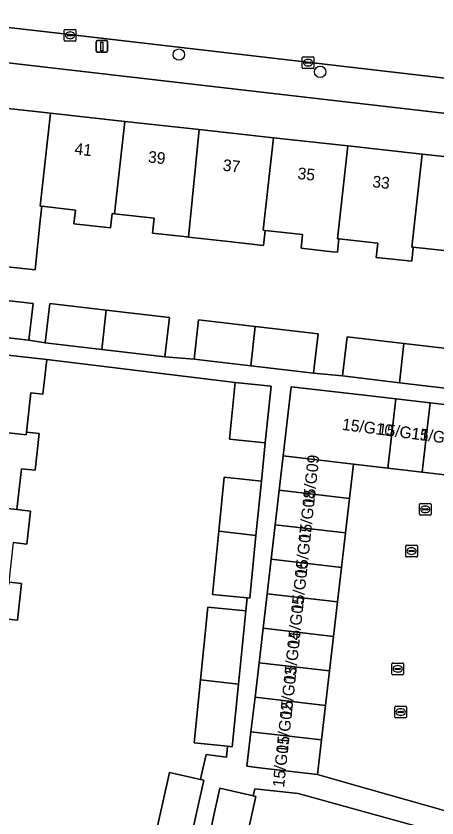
# Model space of a CAD drawing. Extents: x 162026 to 163502, y 387295 to 388169.
# Drawn here: x 162312.4 to 162348.5, y 387747.1 to 387815.9 of the extents above; entities that cross this region are included whole.
import ezdxf

# ---------------------------------------------------------------- set-up
doc = ezdxf.new("R2010")
doc.units = 0
for name, color, linetype in [('IMGEO_Boom', 7, 'Continuous'), ('IMGEO_Erf', 7, 'Continuous'), ('IMGEO_Kolk', 7, 'Continuous'), ('IMGEO_Lichtmast', 7, 'Continuous'), ('IMGEO_Pand', 7, 'Continuous'), ('IMGEO_Pand_nummerreeks', 7, 'Continuous'), ('IMGEO_Rijbaan_lokaal_open', 7, 'Continuous'), ('IMGEO_Rioolput', 7, 'Continuous'), ('IMGEO_Voetpad_open', 7, 'Continuous')]:
    doc.layers.add(name, color=color, linetype=linetype)

msp = doc.modelspace()

# ---------------------------------------------------------------- linework, layer by layer
at = {"layer": 'IMGEO_Boom'}
for centre in [(162326.368, 387812.543), (162338.487, 387811.061)]:
    msp.add_circle(centre, 0.489, dxfattribs=at)
at = {"layer": 'IMGEO_Erf'}
for points in [[(162484.708, 387780.319), (162438.185, 387785.808), (162360.929, 387806.153), (162306.963, 387812.388)], [(162308.825, 387808.234), (162315.35, 387807.516), (162321.727, 387806.815), (162328.103, 387806.113), (162334.48, 387805.412), (162340.856, 387804.71), (162347.233, 387804.009), (162353.609, 387803.307), (162360.137, 387802.589), (162359.479, 387796.615), (162362.888, 387796.24), (162366.293, 387795.865), (162366.643, 387799.047), (162373.032, 387798.344), (162379.418, 387797.641), (162378.758, 387791.637), (162382.158, 387791.263), (162385.557, 387790.89), (162385.881, 387793.839), (162392.44, 387793.118), (162399.002, 387792.396), (162398.345, 387786.42), (162401.51, 387786.072), (162404.676, 387785.724)], [(162349.898, 387795.649), (162346.47, 387796.027), (162346.337, 387794.819), (162343.288, 387795.154), (162343.421, 387796.37), (162340.09, 387796.736), (162339.965, 387795.597), (162339.52, 387795.646), (162336.843, 387795.941), (162336.971, 387797.11), (162333.754, 387797.464), (162333.612, 387796.177), (162330.351, 387796.536), (162327.185, 387796.904), (162326.798, 387796.947), (162324.111, 387797.242), (162324.251, 387798.512), (162320.854, 387798.885), (162320.64, 387798.909), (162320.506, 387797.688), (162320.233, 387797.718), (162317.367, 387798.034), (162317.497, 387799.217), (162314.61, 387799.534), (162314.475, 387798.313), (162314.036, 387794.079), (162305.036, 387795.05)], [(162307.029, 387791.981), (162313.859, 387791.208), (162313.502, 387788.054), (162314.91, 387787.832), (162315.308, 387791.203), (162320.143, 387790.632), (162325.553, 387789.992), (162325.155, 387786.622), (162327.663, 387786.427), (162328.061, 387789.798), (162332.899, 387789.226), (162338.306, 387788.587), (162337.908, 387785.217), (162340.412, 387784.987), (162340.81, 387788.358), (162345.65, 387787.786), (162351.055, 387787.147), (162350.657, 387783.777), (162361.375, 387782.51), (162360.569, 387775.219), (162425, 387768.297)], [(162324.484, 387746.126), (162325.568, 387750.976), (162328.215, 387750.384), (162328.283, 387750.683), (162328.703, 387752.518), (162330.44, 387752.316), (162330.547, 387753.236), (162327.687, 387753.524), (162328.232, 387758.93), (162328.86, 387765.168), (162332.103, 387764.841), (162332.214, 387765.952), (162329.244, 387766.249), (162329.789, 387771.694), (162330.25, 387776.301), (162333.443, 387775.982), (162333.778, 387779.249), (162330.703, 387779.567), (162331.205, 387784.426), (162315.029, 387786.391), (162314.692, 387783.422), (162313.666, 387783.538), (162313.285, 387780.167), (162314.382, 387780.043), (162314.026, 387776.904), (162312.873, 387777.035), (162312.475, 387773.527), (162313.636, 387773.384), (162313.317, 387770.569), (162312.194, 387770.696)], [(162311.809, 387767.301), (162312.879, 387767.18), (162312.523, 387764.042), (162311.441, 387764.164)], [(162346.842, 387746.355), (162336.587, 387749.187), (162332.873, 387749.575), (162332.743, 387748.993), (162332.971, 387748.943), (162331.908, 387744.194)]]:
    msp.add_lwpolyline(points, dxfattribs=at)
at = {"layer": 'IMGEO_Kolk'}
for p, q in [((162316.536, 387813.777), (162316.536, 387814.629)), ((162316.611, 387814.703), (162317.463, 387814.703)), ((162316.838, 387814.246), (162317.236, 387814.246)), ((162317.024, 387814.483), (162317.049, 387814.483)), ((162317.537, 387814.629), (162317.537, 387813.777)), ((162317.463, 387813.703), (162316.611, 387813.703)), ((162316.795, 387814.197), (162316.795, 387814.209)), ((162317.233, 387814.16), (162316.835, 387814.16)), ((162317.047, 387813.923), (162317.022, 387813.923)), ((162317.279, 387814.209), (162317.279, 387814.197)), ((162336.948, 387811.43), (162336.948, 387812.282)), ((162337.023, 387812.356), (162337.875, 387812.356)), ((162337.949, 387812.282), (162337.949, 387811.43)), ((162337.207, 387811.85), (162337.207, 387811.862)), ((162337.645, 387811.813), (162337.247, 387811.813)), ((162337.25, 387811.899), (162337.648, 387811.899)), ((162337.459, 387811.576), (162337.434, 387811.576)), ((162337.436, 387812.136), (162337.461, 387812.136)), ((162337.691, 387811.862), (162337.691, 387811.85)), ((162337.875, 387811.356), (162337.023, 387811.356)), ((162345.821, 387769.546), (162345.821, 387770.398)), ((162345.896, 387770.472), (162346.748, 387770.472)), ((162346.309, 387770.252), (162346.334, 387770.252)), ((162346.822, 387770.398), (162346.822, 387769.546)), ((162346.08, 387769.966), (162346.08, 387769.978)), ((162346.518, 387769.929), (162346.12, 387769.929)), ((162346.123, 387770.015), (162346.521, 387770.015)), ((162346.332, 387769.692), (162346.307, 387769.692)), ((162346.564, 387769.978), (162346.564, 387769.966)), ((162346.748, 387769.472), (162345.896, 387769.472)), ((162344.633, 387759.45), (162344.633, 387760.302)), ((162344.708, 387760.376), (162345.56, 387760.376)), ((162344.935, 387759.919), (162345.333, 387759.919)), ((162345.121, 387760.156), (162345.146, 387760.156)), ((162345.634, 387760.302), (162345.634, 387759.45)), ((162345.56, 387759.376), (162344.708, 387759.376)), ((162344.892, 387759.87), (162344.892, 387759.882)), ((162345.33, 387759.833), (162344.932, 387759.833)), ((162345.144, 387759.596), (162345.119, 387759.596)), ((162345.376, 387759.882), (162345.376, 387759.87))]:
    msp.add_line(p, q, dxfattribs=at)
for points in [[(162316.536, 387813.777), (162316.536, 387814.629)], [(162316.611, 387814.703), (162317.463, 387814.703)], [(162317.537, 387814.629), (162317.537, 387813.777)], [(162317.463, 387813.703), (162316.611, 387813.703)], [(162336.948, 387811.43), (162336.948, 387812.282)], [(162337.023, 387812.356), (162337.875, 387812.356)], [(162337.949, 387812.282), (162337.949, 387811.43)], [(162337.875, 387811.356), (162337.023, 387811.356)], [(162345.821, 387769.546), (162345.821, 387770.398)], [(162345.896, 387770.472), (162346.748, 387770.472)], [(162346.822, 387770.398), (162346.822, 387769.546)], [(162346.748, 387769.472), (162345.896, 387769.472)], [(162344.633, 387759.45), (162344.633, 387760.302)], [(162344.708, 387760.376), (162345.56, 387760.376)], [(162345.634, 387760.302), (162345.634, 387759.45)], [(162345.56, 387759.376), (162344.708, 387759.376)]]:
    msp.add_lwpolyline(points, dxfattribs=at)
for centre, radius, start, end in [((162316.613, 387814.627), 0.0765, 91.55205, 178.44795), ((162316.613, 387814.627), 0.0765, 91.55205, 178.44795), ((162316.835, 387814.206), 0.0403, 85.87752, 175.75265), ((162317.24, 387814.208), 0.0386, 1.73085, 96.63898), ((162317.461, 387814.627), 0.0765, 1.55205, 88.44795), ((162317.461, 387814.627), 0.0765, 1.55205, 88.44795), ((162316.613, 387813.779), 0.0765, 181.55205, 268.44795), ((162316.613, 387813.779), 0.0765, 181.55205, 268.44795), ((162316.832, 387814.196), 0.0366, 178.93798, 274.71019), ((162317.236, 387814.203), 0.043, 264.86636, 352.45326), ((162317.461, 387813.779), 0.0765, 271.55205, 358.44795), ((162317.461, 387813.779), 0.0765, 271.55205, 358.44795), ((162337.025, 387812.28), 0.0765, 91.55205, 178.44795), ((162337.025, 387812.28), 0.0765, 91.55205, 178.44795), ((162337.873, 387812.28), 0.0765, 1.55205, 88.44795), ((162337.873, 387812.28), 0.0765, 1.55205, 88.44795), ((162337.247, 387811.859), 0.0403, 85.87752, 175.75265), ((162337.244, 387811.849), 0.0366, 178.93798, 274.71019), ((162337.648, 387811.856), 0.043, 264.86636, 352.45326), ((162337.652, 387811.861), 0.0386, 1.73085, 96.63898), ((162337.025, 387811.432), 0.0765, 181.55205, 268.44795), ((162337.025, 387811.432), 0.0765, 181.55205, 268.44795), ((162337.873, 387811.432), 0.0765, 271.55205, 358.44795), ((162337.873, 387811.432), 0.0765, 271.55205, 358.44795), ((162345.898, 387770.396), 0.0765, 91.55205, 178.44795), ((162345.898, 387770.396), 0.0765, 91.55205, 178.44795), ((162346.746, 387770.396), 0.0765, 1.55205, 88.44795), ((162346.746, 387770.396), 0.0765, 1.55205, 88.44795), ((162345.898, 387769.548), 0.0765, 181.55205, 268.44795), ((162345.898, 387769.548), 0.0765, 181.55205, 268.44795), ((162346.12, 387769.975), 0.0403, 85.87752, 175.75265), ((162346.117, 387769.965), 0.0366, 178.93798, 274.71019), ((162346.521, 387769.972), 0.043, 264.86636, 352.45326), ((162346.525, 387769.977), 0.0386, 1.73085, 96.63898), ((162346.746, 387769.548), 0.0765, 271.55205, 358.44795), ((162346.746, 387769.548), 0.0765, 271.55205, 358.44795), ((162344.71, 387760.3), 0.0765, 91.55205, 178.44795), ((162344.71, 387760.3), 0.0765, 91.55205, 178.44795), ((162344.932, 387759.879), 0.0403, 85.87752, 175.75265), ((162345.337, 387759.881), 0.0386, 1.73085, 96.63898), ((162345.558, 387760.3), 0.0765, 1.55205, 88.44795), ((162345.558, 387760.3), 0.0765, 1.55205, 88.44795), ((162344.71, 387759.452), 0.0765, 181.55205, 268.44795), ((162344.71, 387759.452), 0.0765, 181.55205, 268.44795), ((162344.929, 387759.869), 0.0366, 178.93798, 274.71019), ((162345.333, 387759.876), 0.043, 264.86636, 352.45326), ((162345.558, 387759.452), 0.0765, 271.55205, 358.44795), ((162345.558, 387759.452), 0.0765, 271.55205, 358.44795)]:
    msp.add_arc(centre, radius, start, end, dxfattribs=at)
for centre, major_axis, ratio, start_param, end_param in [((162317.023, 387814.203), (-0.387, 0.002), 0.722429, 4.712389, 7.853982), ((162317.048, 387814.203), (-0.39, 0.002), 0.717154, 1.570796, 4.712389), ((162337.435, 387811.856), (-0.387, 0.002), 0.722429, 4.712389, 7.853982), ((162337.46, 387811.856), (-0.39, 0.002), 0.717154, 1.570796, 4.712389), ((162346.308, 387769.972), (-0.387, 0.002), 0.722429, 4.712389, 7.853982), ((162346.333, 387769.972), (-0.39, 0.002), 0.717154, 1.570796, 4.712389), ((162345.12, 387759.876), (-0.387, 0.002), 0.722429, 4.712389, 7.853982), ((162345.145, 387759.876), (-0.39, 0.002), 0.717154, 1.570796, 4.712389)]:
    msp.add_ellipse(centre, major_axis=major_axis, ratio=ratio, start_param=start_param, end_param=end_param, dxfattribs=at)
at = {"layer": 'IMGEO_Lichtmast'}
for p, q in [((162319.263, 387812.847), (162319.263, 387813.647)), ((162319.263, 387813.647), (162319.263, 387812.847)), ((162319.363, 387813.747), (162320.153, 387813.747)), ((162320.153, 387813.747), (162319.363, 387813.747)), ((162320.253, 387813.647), (162320.253, 387812.847)), ((162320.253, 387812.847), (162320.253, 387813.647)), ((162320.153, 387812.747), (162319.363, 387812.747)), ((162319.363, 387812.747), (162320.153, 387812.747))]:
    msp.add_line(p, q, dxfattribs=at)
msp.add_lwpolyline([(162319.683, 387813.622), (162319.833, 387813.622), (162319.833, 387812.872), (162319.683, 387812.872), (162319.683, 387813.622)], dxfattribs=at)
for centre, start, end in [((162319.363, 387813.647), 90, 180), ((162319.363, 387813.647), 90, 180), ((162320.153, 387813.647), 0, 90), ((162320.153, 387813.647), 360, 90), ((162319.363, 387812.847), 180, 270), ((162319.363, 387812.847), 180, 270), ((162320.153, 387812.847), 270, 0), ((162320.153, 387812.847), 270, 0)]:
    msp.add_arc(centre, 0.1, start, end, dxfattribs=at)
at = {"layer": 'IMGEO_Pand'}
for points in [[(162308.825, 387808.234), (162308.506, 387805.337), (162306.214, 387805.585), (162305.036, 387795.05), (162314.036, 387794.079), (162314.475, 387798.313), (162314.61, 387799.534), (162314.473, 387799.549), (162315.35, 387807.516)], [(162314.473, 387799.549), (162314.61, 387799.534), (162317.497, 387799.217), (162317.367, 387798.034), (162320.233, 387797.718), (162320.506, 387797.688), (162320.64, 387798.909), (162320.854, 387798.885), (162321.727, 387806.815), (162315.35, 387807.516)], [(162327.185, 387796.904), (162328.103, 387806.113), (162321.727, 387806.815), (162320.854, 387798.885), (162324.251, 387798.512), (162324.111, 387797.242), (162326.798, 387796.947)], [(162333.754, 387797.464), (162333.607, 387797.48), (162334.48, 387805.412), (162328.103, 387806.113), (162327.185, 387796.904), (162330.351, 387796.536), (162333.612, 387796.177)], [(162333.607, 387797.48), (162333.754, 387797.464), (162336.971, 387797.11), (162336.843, 387795.941), (162339.52, 387795.646), (162339.965, 387795.597), (162340.09, 387796.736), (162339.98, 387796.748), (162340.856, 387804.71), (162334.48, 387805.412)], [(162347.233, 387804.009), (162340.856, 387804.71), (162339.98, 387796.748), (162340.09, 387796.736), (162343.421, 387796.37), (162343.288, 387795.154), (162346.337, 387794.819), (162346.47, 387796.027), (162346.356, 387796.04)], [(162346.356, 387796.04), (162346.47, 387796.027), (162349.898, 387795.649), (162349.756, 387794.358), (162352.75, 387794.029), (162352.892, 387795.325), (162352.732, 387795.343), (162353.609, 387803.307), (162347.233, 387804.009)], [(162313.859, 387791.208), (162307.029, 387791.981), (162306.672, 387788.828), (162313.502, 387788.054)], [(162320.143, 387790.632), (162315.308, 387791.203), (162314.91, 387787.832), (162319.771, 387787.258)], [(162319.771, 387787.258), (162325.155, 387786.622), (162325.553, 387789.992), (162320.143, 387790.632)], [(162332.899, 387789.226), (162328.061, 387789.798), (162327.663, 387786.427), (162332.528, 387785.852)], [(162332.528, 387785.852), (162337.908, 387785.217), (162338.306, 387788.587), (162332.899, 387789.226)], [(162345.65, 387787.786), (162340.81, 387788.358), (162340.412, 387784.987), (162345.279, 387784.412)], [(162313.259, 387779.939), (162313.285, 387780.167), (162313.666, 387783.538), (162314.692, 387783.422), (162315.029, 387786.391), (162310.904, 387786.859), (162305.935, 387787.422), (162305.191, 387780.852)], [(162345.279, 387784.412), (162350.657, 387783.777), (162351.055, 387787.147), (162345.65, 387787.786)], [(162333.778, 387779.249), (162334.281, 387784.108), (162331.205, 387784.426), (162330.703, 387779.567)], [(162344.286, 387777.085), (162344.977, 387783.016), (162342.041, 387783.358), (162335.996, 387784.062), (162335.651, 387781.104), (162335.307, 387778.146), (162341.35, 387777.427)], [(162347.223, 387776.743), (162347.914, 387782.674), (162344.977, 387783.016), (162344.286, 387777.085)], [(162350.159, 387776.401), (162350.85, 387782.332), (162347.914, 387782.674), (162347.223, 387776.743)], [(162305.191, 387780.852), (162304.463, 387774.434), (162312.475, 387773.527), (162312.873, 387777.035), (162314.026, 387776.904), (162314.382, 387780.043), (162313.285, 387780.167), (162313.259, 387779.939)], [(162341.35, 387777.427), (162335.307, 387778.146), (162334.962, 387775.188), (162341.007, 387774.484)], [(162332.976, 387771.318), (162333.443, 387775.982), (162330.25, 387776.301), (162329.789, 387771.694)], [(162341.007, 387774.484), (162334.962, 387775.188), (162334.618, 387772.23), (162340.663, 387771.526)], [(162311.787, 387767.105), (162311.809, 387767.301), (162312.194, 387770.696), (162313.317, 387770.569), (162313.636, 387773.384), (162312.475, 387773.527), (162304.463, 387774.434), (162303.736, 387768.016)], [(162332.976, 387771.318), (162329.789, 387771.694), (162329.244, 387766.249), (162332.214, 387765.952), (162332.438, 387765.93)], [(162340.663, 387771.526), (162334.618, 387772.23), (162334.273, 387769.272), (162340.318, 387768.568)], [(162340.318, 387768.568), (162334.273, 387769.272), (162333.929, 387766.314), (162339.974, 387765.61)], [(162303.736, 387768.016), (162303.009, 387761.598), (162311.058, 387760.783), (162311.441, 387764.164), (162312.523, 387764.042), (162312.879, 387767.18), (162311.809, 387767.301), (162311.787, 387767.105)], [(162339.974, 387765.61), (162333.929, 387766.314), (162333.584, 387763.356), (162339.629, 387762.652)], [(162331.47, 387758.561), (162332.103, 387764.841), (162328.86, 387765.168), (162328.232, 387758.93)], [(162339.629, 387762.652), (162333.584, 387763.356), (162333.24, 387760.398), (162339.285, 387759.694)], [(162339.285, 387759.694), (162333.24, 387760.398), (162332.895, 387757.44), (162338.94, 387756.736)], [(162331.47, 387758.561), (162328.232, 387758.93), (162327.687, 387753.524), (162330.547, 387753.236), (162330.93, 387753.197)], [(162338.94, 387756.736), (162332.895, 387757.44), (162332.551, 387754.482), (162338.596, 387753.778)], [(162338.596, 387753.778), (162332.551, 387754.482), (162332.206, 387751.524), (162333.285, 387751.398), (162338.251, 387750.82)], [(162328.496, 387750.321), (162328.215, 387750.384), (162325.568, 387750.976), (162324.484, 387746.126), (162327.412, 387745.471)], [(162332.743, 387748.993), (162329.887, 387749.632), (162328.825, 387744.884), (162331.908, 387744.194), (162332.971, 387748.943)]]:
    msp.add_lwpolyline(points, close=True, dxfattribs=at)
at = {"layer": 'IMGEO_Rijbaan_lokaal_open'}
for points in [[(162395.53, 387807.317), (162392.118, 387808.232), (162387.179, 387809.517), (162381.46, 387811.044), (162377.782, 387812.01), (162373.697, 387813.078), (162367.97, 387814.57), (162363.334, 387815.705), (162362.667, 387815.86), (162355.672, 387817.005), (162351.81, 387817.477), (162310.236, 387822.094), (162305.011, 387822.692), (162303.964, 387822.804), (162303.178, 387815.842), (162315.741, 387814.416), (162356.078, 387809.716)], [(162350.159, 387776.401), (162347.223, 387776.743), (162344.286, 387777.085), (162341.35, 387777.427), (162341.007, 387774.484), (162340.663, 387771.526), (162340.318, 387768.568), (162339.974, 387765.61), (162339.629, 387762.652), (162339.285, 387759.694), (162338.94, 387756.736), (162338.596, 387753.778), (162338.251, 387750.82), (162341.148, 387750), (162358.624, 387745.054)]]:
    msp.add_lwpolyline(points, dxfattribs=at)
at = {"layer": 'IMGEO_Rioolput'}
for p, q in [((162347.002, 387773.126), (162347.002, 387773.978)), ((162347.077, 387774.052), (162347.929, 387774.052)), ((162347.49, 387773.832), (162347.515, 387773.832)), ((162348.003, 387773.978), (162348.003, 387773.126)), ((162347.929, 387773.052), (162347.077, 387773.052)), ((162347.261, 387773.546), (162347.261, 387773.558)), ((162347.699, 387773.509), (162347.301, 387773.509)), ((162347.304, 387773.595), (162347.702, 387773.595)), ((162347.513, 387773.272), (162347.488, 387773.272)), ((162347.745, 387773.558), (162347.745, 387773.546)), ((162344.888, 387755.742), (162344.888, 387756.594)), ((162344.963, 387756.668), (162345.815, 387756.668)), ((162345.889, 387756.594), (162345.889, 387755.742)), ((162345.147, 387756.162), (162345.147, 387756.174)), ((162345.585, 387756.125), (162345.187, 387756.125)), ((162345.19, 387756.211), (162345.588, 387756.211)), ((162345.399, 387755.888), (162345.374, 387755.888)), ((162345.376, 387756.448), (162345.401, 387756.448)), ((162345.631, 387756.174), (162345.631, 387756.162)), ((162345.815, 387755.668), (162344.963, 387755.668))]:
    msp.add_line(p, q, dxfattribs=at)
for points in [[(162347.002, 387773.126), (162347.002, 387773.978)], [(162347.077, 387774.052), (162347.929, 387774.052)], [(162348.003, 387773.978), (162348.003, 387773.126)], [(162347.929, 387773.052), (162347.077, 387773.052)], [(162344.888, 387755.742), (162344.888, 387756.594)], [(162344.963, 387756.668), (162345.815, 387756.668)], [(162345.889, 387756.594), (162345.889, 387755.742)], [(162345.815, 387755.668), (162344.963, 387755.668)]]:
    msp.add_lwpolyline(points, dxfattribs=at)
for centre, radius, start, end in [((162347.079, 387773.976), 0.0765, 91.55205, 178.44795), ((162347.079, 387773.976), 0.0765, 91.55205, 178.44795), ((162347.927, 387773.976), 0.0765, 1.55205, 88.44795), ((162347.927, 387773.976), 0.0765, 1.55205, 88.44795), ((162347.079, 387773.128), 0.0765, 181.55205, 268.44795), ((162347.079, 387773.128), 0.0765, 181.55205, 268.44795), ((162347.301, 387773.555), 0.0403, 85.87752, 175.75265), ((162347.298, 387773.545), 0.0366, 178.93798, 274.71019), ((162347.702, 387773.552), 0.043, 264.86636, 352.45326), ((162347.706, 387773.557), 0.0386, 1.73085, 96.63898), ((162347.927, 387773.128), 0.0765, 271.55205, 358.44795), ((162347.927, 387773.128), 0.0765, 271.55205, 358.44795), ((162344.965, 387756.592), 0.0765, 91.55205, 178.44795), ((162344.965, 387756.592), 0.0765, 91.55205, 178.44795), ((162345.813, 387756.592), 0.0765, 1.55205, 88.44795), ((162345.813, 387756.592), 0.0765, 1.55205, 88.44795), ((162345.187, 387756.171), 0.0403, 85.87752, 175.75265), ((162345.184, 387756.161), 0.0366, 178.93798, 274.71019), ((162345.588, 387756.168), 0.043, 264.86636, 352.45326), ((162345.592, 387756.173), 0.0386, 1.73085, 96.63898), ((162344.965, 387755.744), 0.0765, 181.55205, 268.44795), ((162344.965, 387755.744), 0.0765, 181.55205, 268.44795), ((162345.813, 387755.744), 0.0765, 271.55205, 358.44795), ((162345.813, 387755.744), 0.0765, 271.55205, 358.44795)]:
    msp.add_arc(centre, radius, start, end, dxfattribs=at)
for centre, major_axis, ratio, start_param, end_param in [((162347.489, 387773.552), (-0.387, 0.002), 0.722429, 4.712389, 7.853982), ((162347.514, 387773.552), (-0.39, 0.002), 0.717154, 1.570796, 4.712389), ((162345.375, 387756.168), (-0.387, 0.002), 0.722429, 4.712389, 7.853982), ((162345.4, 387756.168), (-0.39, 0.002), 0.717154, 1.570796, 4.712389)]:
    msp.add_ellipse(centre, major_axis=major_axis, ratio=ratio, start_param=start_param, end_param=end_param, dxfattribs=at)
at = {"layer": 'IMGEO_Voetpad_open'}
for points in [[(162356.078, 387809.716), (162315.741, 387814.416), (162303.178, 387815.842), (162302.745, 387811.357), (162304.731, 387812.656), (162306.963, 387812.388), (162360.929, 387806.153), (162438.185, 387785.808), (162484.708, 387780.319)], [(162425, 387768.297), (162360.569, 387775.219), (162361.375, 387782.51), (162350.657, 387783.777), (162345.279, 387784.412), (162340.412, 387784.987), (162337.908, 387785.217), (162332.528, 387785.852), (162327.663, 387786.427), (162325.155, 387786.622), (162319.771, 387787.258), (162314.91, 387787.832), (162313.502, 387788.054), (162306.672, 387788.828)], [(162310.904, 387786.859), (162315.029, 387786.391), (162331.205, 387784.426), (162334.281, 387784.108), (162333.778, 387779.249), (162333.443, 387775.982), (162332.976, 387771.318), (162332.438, 387765.93), (162332.214, 387765.952), (162332.103, 387764.841), (162331.47, 387758.561), (162330.93, 387753.197), (162330.547, 387753.236), (162330.44, 387752.316), (162328.703, 387752.518), (162328.283, 387750.683), (162328.215, 387750.384), (162328.496, 387750.321), (162327.412, 387745.471)], [(162358.624, 387745.054), (162341.148, 387750), (162338.251, 387750.82), (162333.285, 387751.398), (162332.206, 387751.524), (162332.551, 387754.482), (162332.895, 387757.44), (162333.24, 387760.398), (162333.584, 387763.356), (162333.929, 387766.314), (162334.273, 387769.272), (162334.618, 387772.23), (162334.962, 387775.188), (162335.307, 387778.146), (162335.651, 387781.104), (162335.996, 387784.062), (162342.041, 387783.358), (162344.977, 387783.016), (162347.914, 387782.674), (162350.85, 387782.332)], [(162328.825, 387744.884), (162329.887, 387749.632), (162332.743, 387748.993), (162332.873, 387749.575), (162336.587, 387749.187), (162346.842, 387746.355)]]:
    msp.add_lwpolyline(points, dxfattribs=at)

# ---------------------------------------------------------------- texts
at = {"layer": 'IMGEO_Pand_nummerreeks'}
for s, rotation, p in [('41', 353.72195, (162317.379, 387803.993)), ('39', 353.72195, (162323.68, 387803.299)), ('37', 353.72195, (162330.094, 387802.594)), ('35', 353.72195, (162336.508, 387801.888)), ('33', 353.72195, (162342.922, 387801.182)), ('15/G10', 352.50414, (162340.322, 387780.372)), ('15/G11', 352.50414, (162343.397, 387779.968)), ('15/G12', 352.50414, (162346.25, 387779.592)), ('15/G09', 83.91926, (162337.957, 387773.811)), ('15/G08', 83.91926, (162337.634, 387770.786)), ('15/G07', 83.91926, (162337.311, 387767.752)), ('15/G06', 83.91926, (162336.988, 387764.721)), ('15/G05', 83.91926, (162336.665, 387761.69)), ('15/G04', 83.91926, (162336.342, 387758.658)), ('15/G03', 83.91926, (162336.019, 387755.627)), ('15/G02', 83.91926, (162335.696, 387752.59)), ('15/G01', 83.91926, (162335.385, 387749.674))]:
    msp.add_text(s, height=1, rotation=rotation, dxfattribs=at).set_placement(p)

doc.saveas('drawing.dxf')
